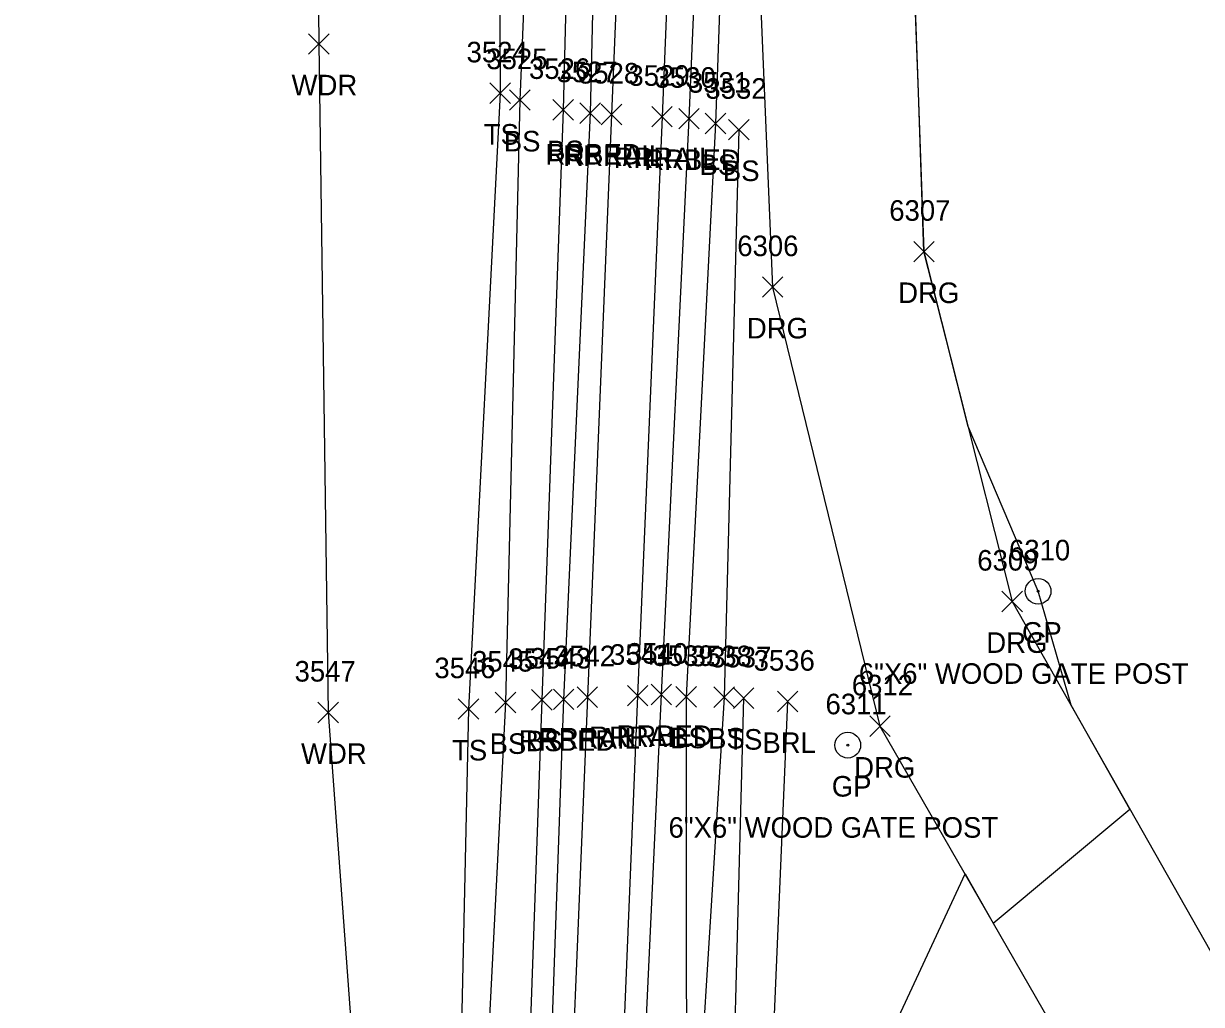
# Model space of a CAD drawing. Extents: x 1462668 to 1465147, y 550359 to 557351.
# Drawn here: x 1464914.5 to 1465029, y 551159.2 to 551254.6 of the extents above; entities that cross this region are included whole.
import ezdxf

# ---------------------------------------------------------------- set-up
doc = ezdxf.new("R2010")
doc.units = 0
for name, color, linetype in [('L_A', 7, 'Continuous'), ('L_I', 7, 'Continuous'), ('L_TIC', 7, 'Continuous'), ('LABL', 7, 'Continuous'), ('LAWA', 7, 'Continuous'), ('LELB', 7, 'Continuous'), ('Level 6', 7, 'Continuous'), ('R_A', 7, 'Continuous'), ('R_C', 7, 'Continuous'), ('R_I', 7, 'Continuous'), ('R_TIC', 7, 'Continuous'), ('RDG', 7, 'Continuous'), ('RGP', 7, 'Continuous'), ('RR', 7, 'Continuous'), ('RRB', 7, 'Continuous')]:
    doc.layers.add(name, color=color, linetype=linetype)

msp = doc.modelspace()

# ---------------------------------------------------------------- linework, layer by layer
at = {"layer": 'L_TIC'}
for points in [[(1464942.19, 551251.6), (1464944.19, 551253.6)], [(1464944.19, 551251.6), (1464942.19, 551253.6)], [(1464959.83, 551246.81), (1464961.83, 551248.81)], [(1464961.83, 551246.81), (1464959.83, 551248.81)], [(1464961.75, 551246.15), (1464963.75, 551248.15)], [(1464963.75, 551246.15), (1464961.75, 551248.15)], [(1464965.96, 551245.2), (1464967.96, 551247.2)], [(1464967.96, 551245.2), (1464965.96, 551247.2)], [(1464980.79, 551243.86), (1464982.79, 551245.86)], [(1464982.79, 551243.86), (1464980.79, 551245.86)], [(1464983.06, 551243.27), (1464985.06, 551245.27)], [(1464985.06, 551243.27), (1464983.06, 551245.27)], [(1464960.36, 551187.58), (1464962.36, 551189.58)], [(1464962.36, 551187.58), (1464960.36, 551189.58)], [(1464963.89, 551187.84), (1464965.89, 551189.84)], [(1464965.89, 551187.84), (1464963.89, 551189.84)], [(1464977.93, 551188.13), (1464979.93, 551190.13)], [(1464979.93, 551188.13), (1464977.93, 551190.13)], [(1464981.62, 551188.1), (1464983.62, 551190.1)], [(1464983.62, 551188.1), (1464981.62, 551190.1)], [(1464983.52, 551187.99), (1464985.52, 551189.99)], [(1464985.52, 551187.99), (1464983.52, 551189.99)], [(1464987.8, 551187.67), (1464989.8, 551189.67)], [(1464989.8, 551187.67), (1464987.8, 551189.67)], [(1464943.1, 551186.61), (1464945.1, 551188.61)], [(1464945.1, 551186.61), (1464943.1, 551188.61)], [(1464956.75, 551186.94), (1464958.75, 551188.94)], [(1464958.75, 551186.94), (1464956.75, 551188.94)]]:
    msp.add_lwpolyline(points, dxfattribs=at)
at = {"layer": 'LABL'}
msp.add_lwpolyline([(1464988.8, 551188.67), (1464986.24, 551129.35), (1464986.88, 551072.89)], dxfattribs=at)
at = {"layer": 'LAWA'}
msp.add_lwpolyline([(1464932.61, 551617.11), (1464946.14, 551592.84), (1464950.83, 551545.87), (1464963.4, 551495.44), (1464947.45, 551446.4), (1464946.66, 551398.96), (1464950.63, 551353.01), (1464942.68, 551303.8), (1464943.19, 551252.6), (1464944.1, 551187.61), (1464948.22, 551131.51), (1464943.01, 551091.46), (1464944.29, 551074.84)], dxfattribs=at)
at = {"layer": 'LELB'}
for points in [[(1464914.48, 551872.2), (1464924.48, 551874), (1464927.85, 551872.89), (1464930.43, 551869.97), (1464934.48, 551843.36), (1464939.72, 551807.05), (1464944.24, 551773.43), (1464950.9, 551717.06), (1464955.63, 551678.82), (1464959.4, 551645.2), (1464963.28, 551597.57), (1464964.8, 551546.71), (1464966.53, 551494.93), (1464966.79, 551441.94), (1464968.3, 551401.1), (1464965.92, 551353.61), (1464965.07, 551304.3), (1464962.75, 551247.15), (1464961.36, 551188.58), (1464958.42, 551130.64), (1464955.49, 551094.01), (1464952.56, 551073.69)], [(1464915.57, 551866.45), (1464928, 551869.6), (1464931.76, 551843.59), (1464937.77, 551806.86), (1464942.08, 551772.93), (1464948.71, 551717.27), (1464952.49, 551678.71), (1464957.87, 551644.78), (1464961.45, 551597.92), (1464962.6, 551546.27), (1464963.41, 551495.2), (1464964.92, 551442.3), (1464965.1, 551400.3), (1464964.51, 551353.89), (1464960.59, 551305.34), (1464960.83, 551247.81), (1464957.75, 551187.94), (1464956.49, 551130.72), (1464952.88, 551095.49)], [(1464964.55, 551597.85), (1464966.73, 551546.97), (1464968.88, 551495.34), (1464968.75, 551441.26), (1464968.3, 551401.1), (1464967.9, 551353.38), (1464968.43, 551304.34), (1464966.96, 551246.2), (1464964.89, 551188.84), (1464962.82, 551130.15), (1464958.67, 551094.01), (1464956.17, 551073.95)], [(1464985.12, 551349.98), (1464983.89, 551304.12), (1464981.79, 551244.86), (1464978.93, 551189.13), (1464978.95, 551130.39), (1464978.2, 551081.92), (1464977.52, 551073.9), (1464977.74, 551071.27)], [(1464984.06, 551244.27), (1464982.62, 551189.1), (1464978.95, 551130.39)], [(1464984.52, 551188.99), (1464982.92, 551129.32), (1464981.03, 551073.36)]]:
    msp.add_lwpolyline(points, dxfattribs=at)
at = {"layer": 'Level 6'}
for points in [[(1464942.68, 551303.8), (1464943.19, 551252.6), (1464944.1, 551187.61), (1464948.22, 551131.51)], [(1464986.24, 551129.35), (1465006.05, 551171.91), (1465008.8, 551167.12), (1465022.09, 551178.22), (1465019.22, 551183.26), (1465016.36, 551188.31), (1465013.16, 551199.39), (1465006.35, 551215.4), (1465004.21, 551223.91), (1465002.06, 551232.41), (1465001.79, 551240.15), (1465001.51, 551247.89), (1465001.23, 551255.62)]]:
    msp.add_lwpolyline(points, dxfattribs=at)
at = {"layer": 'R_TIC'}
for points in [[(1464968.58, 551244.88), (1464970.58, 551246.88)], [(1464970.58, 551244.88), (1464968.58, 551246.88)], [(1464970.67, 551244.75), (1464972.67, 551246.75)], [(1464972.67, 551244.75), (1464970.67, 551246.75)], [(1464975.58, 551244.53), (1464977.58, 551246.53)], [(1464977.58, 551244.53), (1464975.58, 551246.53)], [(1464978.2, 551244.34), (1464980.2, 551246.34)], [(1464980.2, 551244.34), (1464978.2, 551246.34)], [(1465001.06, 551231.41), (1465003.06, 551233.41)], [(1465003.06, 551231.41), (1465001.06, 551233.41)], [(1464986.34, 551227.97), (1464988.34, 551229.97)], [(1464988.34, 551227.97), (1464986.34, 551229.97)], [(1465009.64, 551197.4), (1465011.64, 551199.4)], [(1465011.64, 551197.4), (1465009.64, 551199.4)], [(1464966.01, 551187.88), (1464968.01, 551189.88)], [(1464968.01, 551187.88), (1464966.01, 551189.88)], [(1464968.32, 551188.1), (1464970.32, 551190.1)], [(1464970.32, 551188.1), (1464968.32, 551190.1)], [(1464973.21, 551188.24), (1464975.21, 551190.24)], [(1464975.21, 551188.24), (1464973.21, 551190.24)], [(1464975.51, 551188.35), (1464977.51, 551190.35)], [(1464977.51, 551188.35), (1464975.51, 551190.35)], [(1464996.78, 551185.27), (1464998.78, 551187.27)], [(1464998.78, 551185.27), (1464996.78, 551187.27)]]:
    msp.add_lwpolyline(points, dxfattribs=at)
at = {"layer": 'RDG'}
for points in [[(1464982.38, 551474.17), (1464986.33, 551432.77), (1464987.13, 551369.98), (1464986.12, 551312.33), (1464985.91, 551263.05), (1464987.34, 551228.97), (1464997.78, 551186.27), (1465019.82, 551147.97), (1465035.78, 551121.29), (1465053.95, 551092.09), (1465070.14, 551076.15), (1465084.43, 551065.43)], [(1465007.87, 551370.7), (1465004.76, 551315.19), (1465002.49, 551302.22), (1465000.95, 551263.36), (1465002.06, 551232.41), (1465010.64, 551198.4), (1465033.54, 551158.05), (1465048.9, 551128.97), (1465069.93, 551101), (1465088.42, 551086.34)]]:
    msp.add_lwpolyline(points, dxfattribs=at)
at = {"layer": 'RGP'}
for p, q in [((1465013.16, 551199.39), (1465013.16, 551199.39)), ((1464994.65, 551184.43), (1464994.65, 551184.43))]:
    msp.add_line(p, q, dxfattribs=at)
for centre, radius in [((1465013.16, 551199.39), 1.25), ((1465013.16, 551199.39), 0.0833), ((1464994.65, 551184.43), 1.25), ((1464994.65, 551184.43), 0.0833)]:
    msp.add_circle(centre, radius, dxfattribs=at)
at = {"layer": 'RR'}
for points in [[(1464971.72, 551598.58), (1464974.51, 551547.48), (1464976.08, 551495.67), (1464976.8, 551440.55), (1464976.41, 551401.37), (1464975.46, 551351.36), (1464974.1, 551304.36), (1464971.67, 551245.75), (1464969.32, 551189.1), (1464966.9, 551130.31), (1464964.48, 551072.93)], [(1464976.54, 551599.09), (1464979.47, 551547.89), (1464981.13, 551495.92), (1464981.74, 551440.28), (1464981.51, 551401.87), (1464980.47, 551350.83), (1464979, 551304.85), (1464976.58, 551245.53), (1464974.21, 551189.24), (1464971.81, 551130.66), (1464969.44, 551072.82)]]:
    msp.add_lwpolyline(points, dxfattribs=at)
at = {"layer": 'RRB'}
for points in [[(1464968.39, 551597.95), (1464970.75, 551547.2), (1464973.34, 551495.18), (1464973.65, 551440.8), (1464972.99, 551400.96), (1464972.83, 551352.16), (1464970.96, 551304.31), (1464969.58, 551245.88), (1464967.01, 551188.88), (1464964.91, 551130.44), (1464963.05, 551073.4)], [(1464984.91, 551440.2), (1464985.08, 551401.95), (1464983.01, 551350.49), (1464981.72, 551304.54), (1464979.2, 551245.34), (1464976.51, 551189.35), (1464973.78, 551130.78), (1464971.94, 551073.48)]]:
    msp.add_lwpolyline(points, dxfattribs=at)

# ---------------------------------------------------------------- texts
at = {"layer": 'L_A'}
for s, p in [('WDR', (1464940.55, 551247.6)), ('TS', (1464959.24, 551242.81)), ('BS', (1464961.19, 551242.15)), ('BS', (1464965.4, 551241.2)), ('BS', (1464980.23, 551239.86)), ('BS', (1464982.5, 551239.27)), ('BS', (1464977.37, 551184.13)), ('BS', (1464981.06, 551184.1)), ('TS', (1464982.93, 551183.99)), ('TS', (1464956.16, 551182.94)), ('BS', (1464959.81, 551183.58)), ('BS', (1464963.33, 551183.84)), ('BRL', (1464986.34, 551183.67)), ('WDR', (1464941.47, 551182.61))]:
    msp.add_text(s, height=2, dxfattribs=at).set_placement(p)
at = {"layer": 'L_I'}
for s, p in [('3524', (1464957.57, 551250.81)), ('3525', (1464959.49, 551250.15)), ('3526', (1464963.64, 551249.2)), ('3531', (1464979.1, 551247.86)), ('3532', (1464980.8, 551247.27)), ('3539', (1464975.66, 551192.13)), ('3538', (1464979.36, 551192.1)), ('3537', (1464981.26, 551191.99)), ('3546', (1464954.44, 551190.94)), ('3545', (1464958.1, 551191.58)), ('3544', (1464961.63, 551191.84)), ('3536', (1464985.49, 551191.67)), ('3547', (1464940.84, 551190.61))]:
    msp.add_text(s, height=2, dxfattribs=at).set_placement(p)
at = {"layer": 'R_A'}
for s, p in [('RRBED', (1464965.23, 551240.88)), ('RRRAIL', (1464966.97, 551240.75)), ('RRRAIL', (1464971.87, 551240.53)), ('RRBED', (1464974.85, 551240.34)), ('DRG', (1464999.55, 551227.41)), ('DRG', (1464984.83, 551223.97)), ('GP', (1465011.59, 551194.39)), ('DRG', (1465008.12, 551193.4)), ('RRRAIL', (1464964.61, 551184.1)), ('RRRAIL', (1464969.5, 551184.24)), ('RRBED', (1464972.15, 551184.35)), ('RRBED', (1464962.66, 551183.88)), ('DRG', (1464995.27, 551181.27)), ('GP', (1464993.09, 551179.43))]:
    msp.add_text(s, height=2, dxfattribs=at).set_placement(p)
at = {"layer": 'R_C'}
for p in [(1464995.72, 551190.39), (1464977.21, 551175.43)]:
    msp.add_text('6"X6" WOOD GATE POST', height=2, dxfattribs=at).set_placement(p)
at = {"layer": 'R_I'}
for s, p in [('3527', (1464966.32, 551248.88)), ('3528', (1464968.41, 551248.75)), ('3529', (1464973.31, 551248.53)), ('3530', (1464975.86, 551248.34)), ('6307', (1464998.68, 551235.41)), ('6306', (1464983.9, 551231.97)), ('6310', (1465010.33, 551202.39)), ('6309', (1465007.24, 551201.4)), ('3542', (1464966.06, 551192.1)), ('3541', (1464971.52, 551192.24)), ('3540', (1464973.16, 551192.35)), ('3543', (1464963.75, 551191.88)), ('6312', (1464995.04, 551189.27)), ('6311', (1464992.48, 551187.43))]:
    msp.add_text(s, height=2, dxfattribs=at).set_placement(p)

doc.saveas('drawing.dxf')
